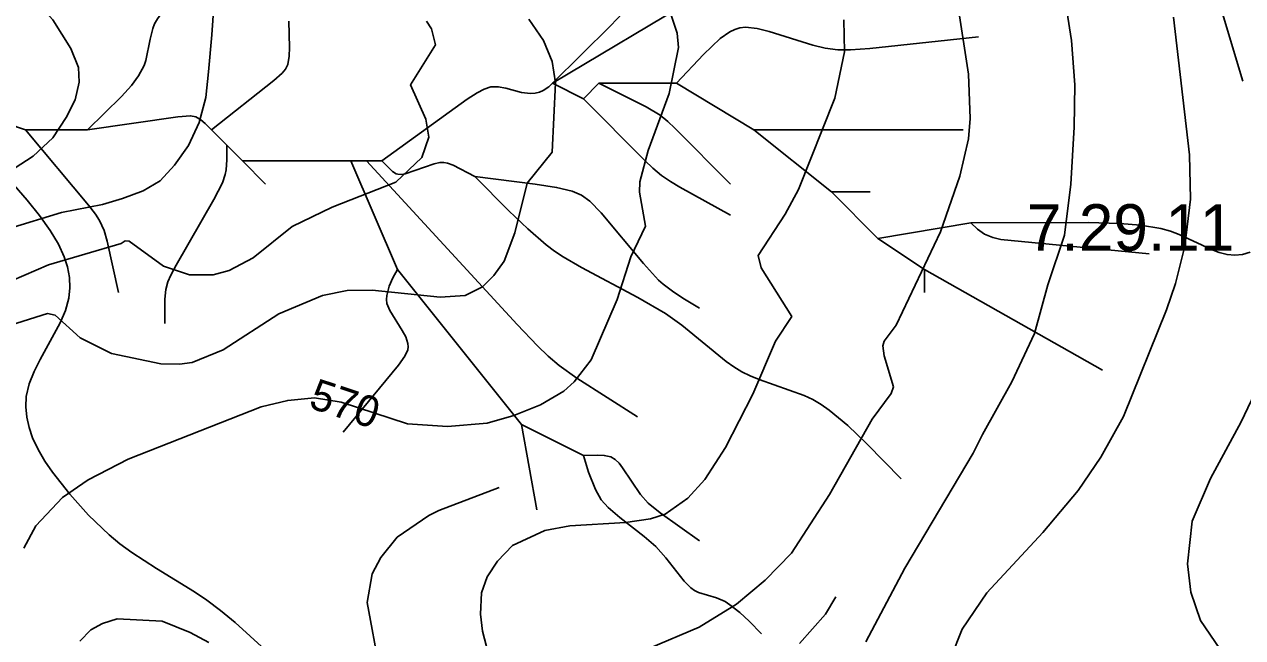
# Model space of a CAD drawing. Extents: x -709584 to -702006, y -1161789 to -1157496.
# Drawn here: x -706462.3 to -706069.3, y -1158575.8 to -1158378 of the extents above; entities that cross this region are included whole.
import ezdxf

# ---------------------------------------------------------------- set-up
doc = ezdxf.new("R2010")
doc.units = 0
for name, color, linetype in [('120_vrstevnice hlavní', 7, 'Continuous'), ('121_vrstevnice hlavní_popis', 7, 'Continuous'), ('122_vrstevnice základní', 7, 'Continuous'), ('124_vrstevnice doplňková', 7, 'Continuous'), ('409_BPEJ_popis', 7, 'Continuous'), ('411_akumulovaný odtok', 7, 'Continuous')]:
    doc.layers.add(name, color=color, linetype=linetype)

msp = doc.modelspace()

# ---------------------------------------------------------------- linework, layer by layer
at = {"layer": '120_vrstevnice hlavní'}
for points in [[(-706069.29, -1158396.31), (-706076.16, -1158373.43), (-706079.3, -1158355.12), (-706079.02, -1158341.39), (-706076.44, -1158331.81), (-706065.15, -1158308.78)], [(-706253.92, -1158374.43), (-706251.78, -1158380.86), (-706251.35, -1158385.44), (-706254.35, -1158400.31), (-706261.07, -1158418.62), (-706263.79, -1158428.77), (-706263.92, -1158432.12), (-706261.93, -1158443.07)], [(-706261.93, -1158443.07), (-706266.65, -1158452.94), (-706271.08, -1158466.67), (-706279.52, -1158486.12), (-706284.96, -1158493.27), (-706288.25, -1158496.27), (-706295.83, -1158500.71), (-706304.41, -1158504.14), (-706312.99, -1158506.57), (-706325.86, -1158507.72), (-706338.73, -1158506.86), (-706360.18, -1158499.85), (-706368.76, -1158498.42), (-706377.34, -1158499.28), (-706385.92, -1158501.28), (-706428.83, -1158518.16), (-706441.7, -1158524.88), (-706449.99, -1158530.6), (-706458.58, -1158539.75), (-706462.44, -1158546.9)], [(-706076.73, -1158579.36), (-706082.88, -1158570.21), (-706086.03, -1158561.06), (-706087.17, -1158551.91), (-706085.59, -1158538.18), (-706079.73, -1158524.45), (-706069.86, -1158506.14), (-706063.29, -1158492.41)]]:
    msp.add_lwpolyline(points, dxfattribs=at)
at = {"layer": '122_vrstevnice základní'}
for points in [[(-706478.84, -1158317.72), (-706468.97, -1158319.7), (-706457.01, -1158324.28), (-706449.83, -1158329.47), (-706437.41, -1158339.1), (-706429.26, -1158344.82), (-706403.71, -1158361.71), (-706400.98, -1158365.5), (-706401.01, -1158367.37), (-706401.25, -1158372.12), (-706401.89, -1158381.39), (-706402.9, -1158393.27), (-706403.74, -1158401.54), (-706405.96, -1158409.64), (-706409.39, -1158417.05), (-706413.85, -1158423.43), (-706418.49, -1158428.43), (-706424, -1158431.72), (-706430.71, -1158434.14), (-706437.07, -1158436.05), (-706450.38, -1158438.66), (-706467.24, -1158443.87), (-706484.62, -1158449.93), (-706495.77, -1158453.5)], [(-706181.99, -1158494.84), (-706185, -1158484.85), (-706185.42, -1158481.69), (-706184.99, -1158480.11), (-706181.13, -1158474.97), (-706166.83, -1158444.93), (-706160.54, -1158426.91), (-706157.82, -1158414.9), (-706157.25, -1158408.32), (-706157.82, -1158394.02), (-706164.83, -1158347.97)], [(-706483.27, -1158353.28), (-706476.13, -1158356.08), (-706462.99, -1158365.58), (-706453.14, -1158376.57), (-706447.28, -1158385.73), (-706444.87, -1158391.85), (-706444.69, -1158396.68), (-706445.88, -1158402.36), (-706448.8, -1158408.05), (-706453.09, -1158414.61), (-706459.45, -1158420.48), (-706471.84, -1158428.44), (-706483.03, -1158434.15), (-706494.03, -1158439.56)], [(-706127.21, -1158365.99), (-706124.5, -1158383.15), (-706123.5, -1158397.45), (-706123.64, -1158411.18), (-706124.78, -1158429.49), (-706126.78, -1158445.93), (-706132.15, -1158461.94), (-706136.51, -1158477.68), (-706143.8, -1158493.27), (-706153.24, -1158510.29), (-706156.25, -1158516.3)], [(-706332.58, -1158377), (-706331.01, -1158379.43), (-706329.72, -1158384.58), (-706337.73, -1158397.45), (-706332.87, -1158408.61), (-706331.87, -1158414.33), (-706334.15, -1158420.91), (-706342.45, -1158428.92), (-706363.04, -1158436.92), (-706375.91, -1158443.22), (-706388.5, -1158453.23), (-706396.22, -1158457.38), (-706401.37, -1158458.8), (-706409.09, -1158458.8), (-706417.39, -1158455.95), (-706428.54, -1158447.94), (-706429.83, -1158447.79), (-706431.12, -1158448.65), (-706454.57, -1158455.55), (-706498.38, -1158474.44)], [(-706299.54, -1158376.29), (-706294.83, -1158383.15), (-706292.11, -1158390.02), (-706290.96, -1158396.88), (-706292.11, -1158419.19), (-706300.12, -1158429.2), (-706304.12, -1158445.22), (-706307.55, -1158454.37), (-706310.84, -1158458.95), (-706314.56, -1158462.67), (-706320.14, -1158465.38), (-706328.15, -1158465.96), (-706350.17, -1158463.67), (-706358.18, -1158463.81), (-706366.19, -1158465.38), (-706380.2, -1158471.39), (-706398.22, -1158482.97), (-706408.23, -1158486.98), (-706412.24, -1158487.55), (-706418.25, -1158487.41), (-706434.26, -1158484.12), (-706444.27, -1158479.11), (-706452.43, -1158471.82), (-706454.86, -1158471.25), (-706468.87, -1158475.68)], [(-706198.01, -1158376.57), (-706197.72, -1158386.87), (-706200.87, -1158401.74), (-706212.59, -1158431.2), (-706216.88, -1158439.21), (-706225.61, -1158452.51), (-706224.62, -1158456.47), (-706214.74, -1158472.25)], [(-706091.6, -1158375.71), (-706086.45, -1158420.05), (-706086.17, -1158434.35), (-706088.03, -1158449.51), (-706091.03, -1158461.52), (-706093.89, -1158470.1), (-706107.76, -1158504.43), (-706115.06, -1158517.58), (-706122.35, -1158528.31), (-706133.79, -1158541.9), (-706151.81, -1158561.35), (-706159.82, -1158573.07), (-706163.54, -1158582.51)], [(-706214.74, -1158472.25), (-706220.03, -1158480.11), (-706227.32, -1158497.28), (-706236.19, -1158514.44), (-706242.77, -1158524.73), (-706248.35, -1158530.74), (-706255.64, -1158535.89), (-706260.36, -1158537.46), (-706268.37, -1158538.61), (-706286.39, -1158539.75), (-706294.4, -1158541.18), (-706304.84, -1158546.04), (-706309.7, -1158551.05), (-706312.99, -1158556.2), (-706314.85, -1158561.35), (-706315.13, -1158568.21), (-706314.56, -1158573.65), (-706311.84, -1158583.94)], [(-706181.99, -1158494.84), (-706182.7, -1158496.99), (-706188.85, -1158505.28), (-706202.58, -1158529.6), (-706214.88, -1158548.48), (-706223.32, -1158557.2), (-706232.61, -1158564.92), (-706244.63, -1158572.36), (-706260.93, -1158579.22)], [(-706156.25, -1158516.3), (-706178.27, -1158553.34), (-706190.85, -1158577.08)]]:
    msp.add_lwpolyline(points, dxfattribs=at)
at = {"layer": '124_vrstevnice doplňková'}
for points in [[(-706309.13, -1158527.31), (-706328.58, -1158534.75), (-706331.9, -1158536.34), (-706342.02, -1158543.33), (-706347.31, -1158549.9), (-706350.17, -1158555.2), (-706351.69, -1158564.44), (-706347.74, -1158585.94)], [(-706200.58, -1158562.63), (-706203.87, -1158568.21), (-706212.31, -1158577.65)], [(-706402.8, -1158577.36), (-706408.81, -1158574.07), (-706417.82, -1158570.5), (-706432.43, -1158569.7), (-706437.07, -1158571.16), (-706440.93, -1158573.29), (-706444.42, -1158576.93)]]:
    msp.add_lwpolyline(points, dxfattribs=at)
at = {"layer": '411_akumulovaný odtok'}
for p, q in [((-706241.99, -1158367), (-706291.99, -1158397)), ((-706281.99, -1158402), (-706291.99, -1158397)), ((-706276.99, -1158397), (-706281.99, -1158402)), ((-706251.99, -1158397), (-706276.99, -1158397)), ((-706226.99, -1158412), (-706251.99, -1158397)), ((-706441.99, -1158412), (-706461.99, -1158412)), ((-706396.99, -1158417), (-706401.99, -1158412)), ((-706159.49, -1158412), (-706226.99, -1158412)), ((-706201.99, -1158432), (-706226.99, -1158412)), ((-706391.99, -1158422), (-706396.99, -1158417)), ((-706356.99, -1158422), (-706391.99, -1158422)), ((-706384.49, -1158429.5), (-706391.99, -1158422)), ((-706351.99, -1158422), (-706356.99, -1158422)), ((-706341.99, -1158457), (-706356.99, -1158422)), ((-706346.99, -1158422), (-706351.99, -1158422)), ((-706189.49, -1158432), (-706201.99, -1158432)), ((-706186.99, -1158447), (-706201.99, -1158432)), ((-706156.99, -1158442), (-706186.99, -1158447)), ((-706171.99, -1158457), (-706186.99, -1158447)), ((-706301.99, -1158507), (-706341.99, -1158457)), ((-706171.99, -1158464.5), (-706171.99, -1158457)), ((-706114.49, -1158489.5), (-706171.99, -1158457)), ((-706281.99, -1158517), (-706301.99, -1158507)), ((-706296.99, -1158534.5), (-706301.99, -1158507))]:
    msp.add_line(p, q, dxfattribs=at)
for points in [[(-706226.99, -1158327), (-706228.42, -1158326.94), (-706231.88, -1158327.35), (-706234.01, -1158327.91), (-706236.22, -1158328.79), (-706238.41, -1158329.96), (-706240.46, -1158331.34), (-706242.29, -1158332.85), (-706243.82, -1158334.4), (-706245.04, -1158335.94), (-706247.09, -1158339.22), (-706250.42, -1158346.11), (-706252.24, -1158349.37), (-706254.4, -1158352.14), (-706257.96, -1158355.71), (-706260, -1158358.23), (-706260.81, -1158359.76), (-706263.46, -1158366.42), (-706264.36, -1158368.04), (-706266.58, -1158371.14), (-706269.14, -1158374.12), (-706273.27, -1158378.47), (-706291.99, -1158397)], [(-706386.99, -1158332), (-706386.89, -1158334.67), (-706387.02, -1158338.52), (-706387.7, -1158342.99), (-706388.36, -1158345.18), (-706389.35, -1158347.34), (-706390.55, -1158349.22), (-706391.86, -1158350.78), (-706396.14, -1158354.82), (-706412.93, -1158369.14), (-706415.77, -1158371.84), (-706418.31, -1158374.68), (-706419.4, -1158376.18), (-706420.3, -1158377.77), (-706420.93, -1158379.36), (-706421.78, -1158382.72), (-706423.15, -1158389.63), (-706423.69, -1158391.28), (-706425.46, -1158394.59), (-706427.79, -1158397.69), (-706431, -1158401.21), (-706441.99, -1158412)], [(-706376.99, -1158377), (-706376.8, -1158385.44), (-706376.89, -1158388.3), (-706377.35, -1158390.89), (-706378.1, -1158392.39), (-706379.2, -1158393.68), (-706381.89, -1158396.05), (-706401.99, -1158412)], [(-706154.49, -1158382), (-706189.62, -1158385.82), (-706195.8, -1158386.22), (-706199.89, -1158386.19), (-706203.97, -1158385.7), (-706208.02, -1158384.74), (-706222.04, -1158380.33), (-706225.94, -1158379.35), (-706229.72, -1158378.94), (-706231.52, -1158379.11), (-706233.16, -1158379.61), (-706234.74, -1158380.38), (-706237.82, -1158382.55), (-706243.28, -1158387.73), (-706251.99, -1158397)], [(-706291.99, -1158397), (-706293.15, -1158398.17), (-706295, -1158399.37), (-706296.16, -1158399.85), (-706297.58, -1158400.18), (-706299.09, -1158400.28), (-706302.01, -1158399.95), (-706307, -1158398.58), (-706309.44, -1158398.13), (-706311.81, -1158398.15), (-706314.05, -1158398.87), (-706316.23, -1158400.03), (-706319.43, -1158402.15), (-706346.99, -1158422)], [(-706234.49, -1158429.5), (-706252.46, -1158411.46), (-706254.75, -1158409.28), (-706257.18, -1158407.27), (-706261.72, -1158404.58), (-706276.99, -1158397)], [(-706234.49, -1158439.5), (-706250.89, -1158430.47), (-706253.91, -1158428.69), (-706256.79, -1158426.75), (-706259.56, -1158424.4), (-706262.19, -1158421.87), (-706281.99, -1158402)], [(-706461.99, -1158412), (-706474.43, -1158407.81), (-706476.5, -1158407.4), (-706477.24, -1158407.55), (-706478.25, -1158408.2), (-706481.99, -1158412)], [(-706401.99, -1158412), (-706403.95, -1158409.98), (-706405.44, -1158408.73), (-706407.06, -1158407.79), (-706408.72, -1158407.46), (-706412.8, -1158407.79), (-706441.99, -1158412)], [(-706431.99, -1158464.5), (-706435.58, -1158447.88), (-706436.58, -1158444.43), (-706438.05, -1158441.21), (-706439.38, -1158439.21), (-706441.6, -1158436.35), (-706461.99, -1158412)], [(-706416.99, -1158474.5), (-706417, -1158466.56), (-706416.69, -1158463.46), (-706416.04, -1158461.03), (-706415.09, -1158458.84), (-706413.39, -1158455.63), (-706401.19, -1158434.44), (-706398.39, -1158429.07), (-706397.54, -1158426.44), (-706397.26, -1158424.88), (-706396.98, -1158421.68), (-706396.99, -1158417)], [(-706264.49, -1158504.5), (-706284.15, -1158492.09), (-706289.82, -1158488.02), (-706293.4, -1158484.99), (-706296.81, -1158481.69), (-706303.39, -1158474.76), (-706351.99, -1158422)], [(-706316.99, -1158427), (-706324.04, -1158423.38), (-706325.82, -1158422.71), (-706327.02, -1158422.5), (-706328.25, -1158422.57), (-706330.11, -1158423.02), (-706339.48, -1158426.14), (-706340.69, -1158426.37), (-706341.83, -1158426.35), (-706342.37, -1158426.18), (-706343.57, -1158425.42), (-706346.99, -1158422)], [(-706244.49, -1158469.5), (-706249.39, -1158466.6), (-706252.85, -1158464.34), (-706256.22, -1158461.82), (-706257.81, -1158460.43), (-706262.64, -1158455.14), (-706276.25, -1158438.72), (-706279.88, -1158435.03), (-706282.58, -1158433.06), (-706285.63, -1158431.76), (-706290.63, -1158430.57), (-706297.6, -1158429.51), (-706316.99, -1158427)], [(-706179.49, -1158524.5), (-706190.52, -1158513.22), (-706196.7, -1158507.36), (-706202.68, -1158502.37), (-706205.34, -1158500.53), (-706208.03, -1158498.98), (-706210.8, -1158497.69), (-706225.33, -1158492.54), (-706228.16, -1158491.37), (-706230.9, -1158490.02), (-706233.47, -1158488.46), (-706235.96, -1158486.72), (-706250.26, -1158474.96), (-706255.55, -1158471.19), (-706264.39, -1158466.02), (-706282.6, -1158456.41), (-706288.49, -1158452.97), (-706291.33, -1158451.1), (-706293.99, -1158449.1), (-706299.95, -1158443.94), (-706306.09, -1158438.08), (-706316.99, -1158427)], [(-706384.59, -1158579.69), (-706394.3, -1158570.93), (-706399.03, -1158567), (-706403.44, -1158563.66), (-706407.43, -1158561), (-706419.66, -1158553.51), (-706427.67, -1158548.32), (-706431.49, -1158545.5), (-706435, -1158542.57), (-706441.58, -1158536.24), (-706447.69, -1158529.48), (-706453.23, -1158522.44), (-706455.7, -1158518.82), (-706457.88, -1158515.12), (-706459.67, -1158511.35), (-706460.81, -1158508.04), (-706461.56, -1158504.68), (-706461.88, -1158501.32), (-706461.7, -1158497.99), (-706460.76, -1158493.94), (-706459.19, -1158489.96), (-706457.23, -1158486.02), (-706450.79, -1158474.25), (-706449.09, -1158470.28), (-706447.96, -1158466.25), (-706447.64, -1158462.93), (-706447.8, -1158459.58), (-706448.41, -1158456.23), (-706449.43, -1158452.92), (-706451.26, -1158448.88), (-706454, -1158444.43), (-706457.46, -1158439.65), (-706461.4, -1158434.73), (-706465.57, -1158429.84)], [(-706066.96, -1158451.4), (-706069.41, -1158452.16), (-706071.89, -1158452.47), (-706074.38, -1158452.24), (-706076.88, -1158451.59), (-706079.41, -1158450.62), (-706089.86, -1158445.74), (-706092.62, -1158444.7), (-706095.75, -1158443.82), (-706102.25, -1158442.72), (-706108.95, -1158442.18), (-706119.18, -1158441.87), (-706156.99, -1158442)], [(-706099.49, -1158452), (-706147.3, -1158447.4), (-706149.88, -1158446.77), (-706152.56, -1158445.61), (-706154.85, -1158444.05), (-706156.99, -1158442)], [(-706359.49, -1158509.5), (-706341.59, -1158487.91), (-706339.55, -1158484.95), (-706338.67, -1158482.95), (-706338.5, -1158481.94), (-706338.58, -1158480.9), (-706339.29, -1158478.79), (-706340.43, -1158476.66), (-706344.41, -1158470.22), (-706345.36, -1158468.03), (-706345.55, -1158466.75), (-706345.45, -1158465.38), (-706344.65, -1158462.47), (-706343.47, -1158459.77), (-706341.99, -1158457)], [(-706244.49, -1158544.5), (-706257.26, -1158535.46), (-706261.05, -1158532.42), (-706263.52, -1158529.58), (-706269.37, -1158520.95), (-706270.49, -1158519.5), (-706271.72, -1158518.26), (-706273.19, -1158517.43), (-706275.24, -1158517.02), (-706277.57, -1158516.89), (-706281.99, -1158517)], [(-706224.49, -1158574.5), (-706228.54, -1158570.41), (-706231.54, -1158567.65), (-706234.71, -1158565.13), (-706236.21, -1158564.15), (-706239.05, -1158562.92), (-706244.86, -1158561.18), (-706246.17, -1158560.52), (-706247.36, -1158559.68), (-706249.51, -1158557.57), (-706255.39, -1158550), (-706258.66, -1158546.37), (-706262.4, -1158543.11), (-706270.28, -1158536.98), (-706274.02, -1158533.79), (-706276.22, -1158531.31), (-706278.08, -1158528), (-706280.31, -1158522.35), (-706281.99, -1158517)]]:
    msp.add_lwpolyline(points, dxfattribs=at)

# ---------------------------------------------------------------- texts
at = {"layer": '121_vrstevnice hlavní_popis'}
msp.add_text('570', height=10, rotation=341.6552, dxfattribs=at).set_placement((-706371, -1158501.48))
at = {"layer": '409_BPEJ_popis'}
msp.add_text('7.29.11', height=15, dxfattribs=at).set_placement((-706138.93, -1158450.99))

doc.saveas('drawing.dxf')
